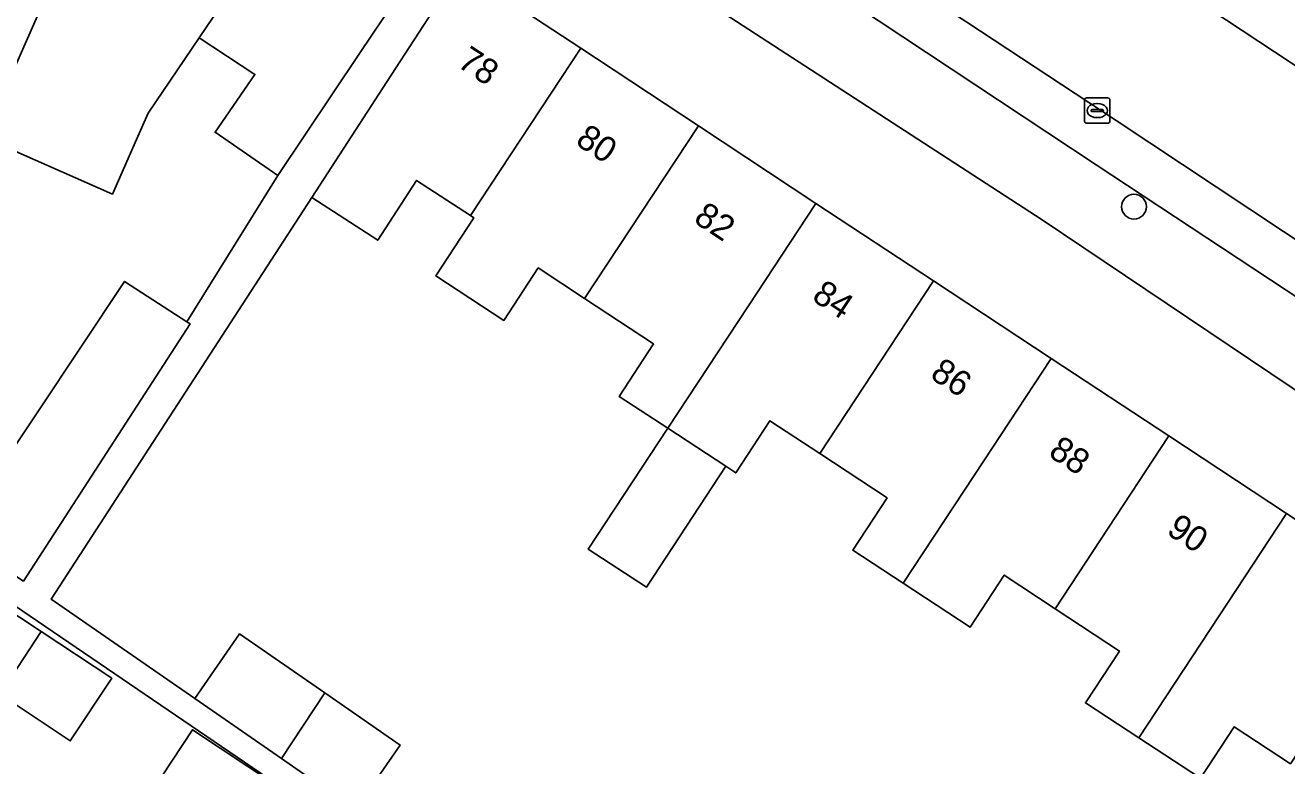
# Model space of a CAD drawing. Extents: x 159279 to 160377, y 384531 to 385888.
# Drawn here: x 159929.07 to 159978.82, y 384875.35 to 384904.55 of the extents above; entities that cross this region are included whole.
import ezdxf

# ---------------------------------------------------------------- set-up
doc = ezdxf.new("R2010")
doc.units = 0
for name, color, linetype in [('IMGEO_Boom', 7, 'Continuous'), ('IMGEO_Erf', 7, 'Continuous'), ('IMGEO_Kolk', 7, 'Continuous'), ('IMGEO_Pand', 7, 'Continuous'), ('IMGEO_Pand_nummerreeks', 7, 'Continuous'), ('IMGEO_Parkeervlak_open', 7, 'Continuous'), ('IMGEO_Rijbaan_lokaal_open', 7, 'Continuous'), ('IMGEO_Voetpad_open', 7, 'Continuous')]:
    doc.layers.add(name, color=color, linetype=linetype)

msp = doc.modelspace()

# ---------------------------------------------------------------- linework, layer by layer
at = {"layer": 'IMGEO_Boom'}
msp.add_circle((159972.792, 384897.399), 0.489, dxfattribs=at)
at = {"layer": 'IMGEO_Erf'}
for points in [[(159969.168, 384896.885), (159948.507, 384910.304), (159946.22, 384906.777), (159950.974, 384903.644), (159955.613, 384900.586), (159960.252, 384897.529), (159964.891, 384894.472), (159969.53, 384891.414), (159974.169, 384888.357), (159978.808, 384885.299), (159983.447, 384882.242), (159988.181, 384879.122), (159990.488, 384882.554)], [(159928.06, 384878.173), (159924.594, 384880.464), (159926.228, 384882.937), (159929.693, 384880.646), (159932.48, 384878.804), (159930.845, 384876.332)], [(159941.957, 384872.609), (159940.325, 384870.14), (159937.269, 384872.16), (159934.03, 384874.301), (159935.662, 384876.771), (159938.9, 384874.63)]]:
    msp.add_lwpolyline(points, close=True, dxfattribs=at)
for points in [[(159927.832, 384886.726), (159932.984, 384894.45), (159935.445, 384892.854), (159939.031, 384898.626), (159936.551, 384900.337), (159938.122, 384902.615), (159935.922, 384904.056), (159933.911, 384901.085), (159933.456, 384900.052), (159932.502, 384897.894), (159927.434, 384900.13)], [(159978.96, 384875.432), (159976.746, 384876.892), (159975.416, 384874.862), (159972.981, 384876.457), (159970.878, 384877.834), (159972.215, 384879.877), (159969.68, 384881.547), (159967.674, 384882.869), (159966.331, 384880.818), (159963.687, 384882.549), (159961.701, 384883.85), (159963.053, 384885.915), (159960.403, 384887.661), (159958.432, 384888.96), (159957.086, 384886.904), (159956.69, 384887.163), (159953.566, 384882.393), (159951.268, 384883.898), (159954.406, 384888.659), (159952.486, 384889.916), (159953.842, 384891.986), (159951.125, 384893.776), (159949.296, 384894.982), (159947.942, 384892.914), (159945.258, 384894.672), (159946.757, 384896.961), (159946.626, 384897.047), (159944.503, 384898.437), (159942.969, 384896.072), (159940.37, 384897.758), (159930.095, 384881.918), (159935.751, 384878.002), (159937.517, 384880.553), (159940.877, 384878.226), (159943.851, 384876.168), (159942.33, 384873.973)], [(159941.957, 384872.609), (159922.9, 384885.582)]]:
    msp.add_lwpolyline(points, dxfattribs=at)
at = {"layer": 'IMGEO_Kolk'}
for p, q in [((159970.841, 384900.764), (159970.841, 384901.616)), ((159970.916, 384901.69), (159971.768, 384901.69)), ((159971.329, 384901.47), (159971.354, 384901.47)), ((159971.842, 384901.616), (159971.842, 384900.764)), ((159971.1, 384901.184), (159971.1, 384901.196)), ((159971.538, 384901.147), (159971.14, 384901.147)), ((159971.143, 384901.233), (159971.541, 384901.233)), ((159971.352, 384900.91), (159971.327, 384900.91)), ((159971.584, 384901.196), (159971.584, 384901.184)), ((159971.768, 384900.69), (159970.916, 384900.69))]:
    msp.add_line(p, q, dxfattribs=at)
for points in [[(159970.841, 384900.764), (159970.841, 384901.616)], [(159970.916, 384901.69), (159971.768, 384901.69)], [(159971.842, 384901.616), (159971.842, 384900.764)], [(159971.768, 384900.69), (159970.916, 384900.69)]]:
    msp.add_lwpolyline(points, dxfattribs=at)
for centre, radius, start, end in [((159970.918, 384901.614), 0.0765, 91.552, 178.448), ((159970.918, 384901.614), 0.0765, 91.552, 178.448), ((159971.766, 384901.614), 0.0765, 1.552, 88.448), ((159971.766, 384901.614), 0.0765, 1.552, 88.448), ((159971.14, 384901.193), 0.0403, 85.8775, 175.7526), ((159971.137, 384901.183), 0.0366, 178.938, 274.7102), ((159971.541, 384901.19), 0.043, 264.8664, 352.4533), ((159971.545, 384901.195), 0.0386, 1.7309, 96.639), ((159970.918, 384900.766), 0.0765, 181.552, 268.448), ((159970.918, 384900.766), 0.0765, 181.552, 268.448), ((159971.766, 384900.766), 0.0765, 271.552, 358.448), ((159971.766, 384900.766), 0.0765, 271.552, 358.448)]:
    msp.add_arc(centre, radius, start, end, dxfattribs=at)
for centre, major_axis, ratio, start_param, end_param in [((159971.328, 384901.19), (-0.387, 0.002), 0.722429, 4.712389, 7.853982), ((159971.353, 384901.19), (-0.39, 0.002), 0.717154, 1.570796, 4.712389)]:
    msp.add_ellipse(centre, major_axis=major_axis, ratio=ratio, start_param=start_param, end_param=end_param, dxfattribs=at)
at = {"layer": 'IMGEO_Pand'}
for points in [[(159933.027, 384909.869), (159935.885, 384913.787), (159937.395, 384915.867), (159935.651, 384917.805), (159932.112, 384918.851), (159929.557, 384919.059), (159927.465, 384918.157), (159927.558, 384917.738), (159923.977, 384917.191), (159925.446, 384909.184), (159926.063, 384905.825), (159922.009, 384897.223), (159925.438, 384895.607), (159927.434, 384900.13), (159927.517, 384900.319), (159929.643, 384905.135)], [(159940.426, 384910.712), (159935.885, 384913.787), (159933.027, 384909.869), (159929.643, 384905.135), (159927.517, 384900.319), (159927.434, 384900.13), (159932.502, 384897.894), (159933.456, 384900.052), (159933.911, 384901.085), (159935.922, 384904.056)], [(159935.922, 384904.056), (159938.122, 384902.615), (159936.551, 384900.337), (159939.031, 384898.626), (159942.255, 384903.436), (159945.039, 384907.589), (159940.426, 384910.712)], [(159950.974, 384903.644), (159946.22, 384906.777), (159943.5, 384902.583), (159940.37, 384897.758), (159942.969, 384896.072), (159944.503, 384898.437), (159946.626, 384897.047)], [(159955.613, 384900.586), (159950.974, 384903.644), (159946.626, 384897.047), (159946.757, 384896.961), (159945.258, 384894.672), (159947.942, 384892.914), (159949.296, 384894.982), (159951.125, 384893.776)], [(159957.593, 384893.494), (159960.252, 384897.529), (159955.613, 384900.586), (159951.125, 384893.776), (159953.842, 384891.986), (159952.486, 384889.916), (159954.406, 384888.659)], [(159964.891, 384894.472), (159960.252, 384897.529), (159957.593, 384893.494), (159954.406, 384888.659), (159956.69, 384887.163), (159957.086, 384886.904), (159958.432, 384888.96), (159960.403, 384887.661)], [(159935.445, 384892.854), (159932.984, 384894.45), (159927.832, 384886.726), (159927.157, 384887.164), (159926.265, 384885.788), (159925.983, 384885.353), (159925.764, 384885.016), (159925.634, 384884.816), (159928.992, 384882.638), (159935.568, 384892.774)], [(159960.403, 384887.661), (159963.053, 384885.915), (159961.701, 384883.85), (159963.687, 384882.549), (159966.871, 384887.38), (159969.53, 384891.414), (159964.891, 384894.472)], [(159974.169, 384888.357), (159969.53, 384891.414), (159966.871, 384887.38), (159963.687, 384882.549), (159966.331, 384880.818), (159967.674, 384882.869), (159969.68, 384881.547)], [(159956.69, 384887.163), (159954.406, 384888.659), (159951.268, 384883.898), (159953.566, 384882.393)], [(159969.68, 384881.547), (159972.215, 384879.877), (159970.878, 384877.834), (159972.981, 384876.457), (159976.15, 384881.265), (159978.808, 384885.299), (159974.169, 384888.357)], [(159983.447, 384882.242), (159978.808, 384885.299), (159976.15, 384881.265), (159972.981, 384876.457), (159975.416, 384874.862), (159976.746, 384876.892), (159978.96, 384875.432)], [(159929.693, 384880.646), (159926.228, 384882.937), (159924.594, 384880.464), (159928.06, 384878.173)], [(159929.693, 384880.646), (159928.06, 384878.173), (159930.845, 384876.332), (159932.48, 384878.804)], [(159937.517, 384880.553), (159935.751, 384878.002), (159939.17, 384875.635), (159940.877, 384878.226)], [(159943.851, 384876.168), (159940.877, 384878.226), (159939.17, 384875.635), (159942.084, 384873.617), (159942.33, 384873.973)], [(159938.9, 384874.63), (159935.662, 384876.771), (159934.03, 384874.301), (159937.269, 384872.16)]]:
    msp.add_lwpolyline(points, close=True, dxfattribs=at)
at = {"layer": 'IMGEO_Parkeervlak_open'}
for points in [[(159959.691, 384917.614), (159958.97, 384916.566), (159958.777, 384916.418), (159966.984, 384911.003), (159969.367, 384909.43), (160017.484, 384877.679)], [(159972.095, 384900.798), (159966.197, 384904.67), (159963.82, 384906.231), (159948.807, 384916.086)], [(159948.433, 384914.203), (159971.306, 384899.047), (160000, 384880.127), (160009.691, 384873.724), (160010.433, 384873.564), (160011.387, 384873.923)], [(160012.928, 384873.71), (159972.095, 384900.798)]]:
    msp.add_lwpolyline(points, dxfattribs=at)
at = {"layer": 'IMGEO_Rijbaan_lokaal_open'}
msp.add_lwpolyline([(159958.336, 384916.441), (159951.907, 384920.73), (159948.807, 384916.086), (159963.82, 384906.231), (159966.197, 384904.67), (159972.095, 384900.798), (160012.928, 384873.71), (160014.119, 384872.916), (160014.231, 384872.843), (160014.413, 384872.718), (160017.664, 384877.559), (160017.484, 384877.679), (159969.367, 384909.43)], dxfattribs=at)
at = {"layer": 'IMGEO_Voetpad_open'}
for points in [[(159948.807, 384916.086), (159946.183, 384917.808), (159945.208, 384916.288), (159941.229, 384918.96), (159942.2, 384920.443), (159932.112, 384918.851), (159935.651, 384917.805), (159937.395, 384915.867), (159938.151, 384917.03), (159947.359, 384911.05), (159948.507, 384910.304), (159969.168, 384896.885), (159990.488, 384882.554), (159991.433, 384881.918), (160000, 384876.16), (160014.638, 384866.481), (160016.459, 384865.522), (160016.614, 384865.965)], [(160011.387, 384873.923), (160010.433, 384873.564), (160009.691, 384873.724), (160000, 384880.127), (159971.306, 384899.047), (159948.433, 384914.203)], [(159922.9, 384885.582), (159941.957, 384872.609), (159944.437, 384870.879), (159945.029, 384871.887), (159945.131, 384872.034), (159942.33, 384873.973), (159942.084, 384873.617), (159939.17, 384875.635), (159935.751, 384878.002), (159930.095, 384881.918), (159940.37, 384897.758), (159943.5, 384902.583), (159946.22, 384906.777), (159948.507, 384910.304), (159947.359, 384911.05), (159945.039, 384907.589), (159942.255, 384903.436), (159939.031, 384898.626), (159935.445, 384892.854), (159935.568, 384892.774), (159928.992, 384882.638)]]:
    msp.add_lwpolyline(points, dxfattribs=at)

# ---------------------------------------------------------------- texts
at = {"layer": 'IMGEO_Pand_nummerreeks'}
for s, rotation, p in [('78', 326.6125, (159946.058, 384902.955)), ('80', 326.6125, (159950.721, 384899.882)), ('82', 326.6125, (159955.378, 384896.813)), ('84', 326.6137, (159960.043, 384893.738)), ('86', 326.6125, (159964.706, 384890.665)), ('88', 326.6125, (159969.37, 384887.591)), ('90', 326.6125, (159974.032, 384884.519))]:
    msp.add_text(s, height=1, rotation=rotation, dxfattribs=at).set_placement(p)

doc.saveas('drawing.dxf')
